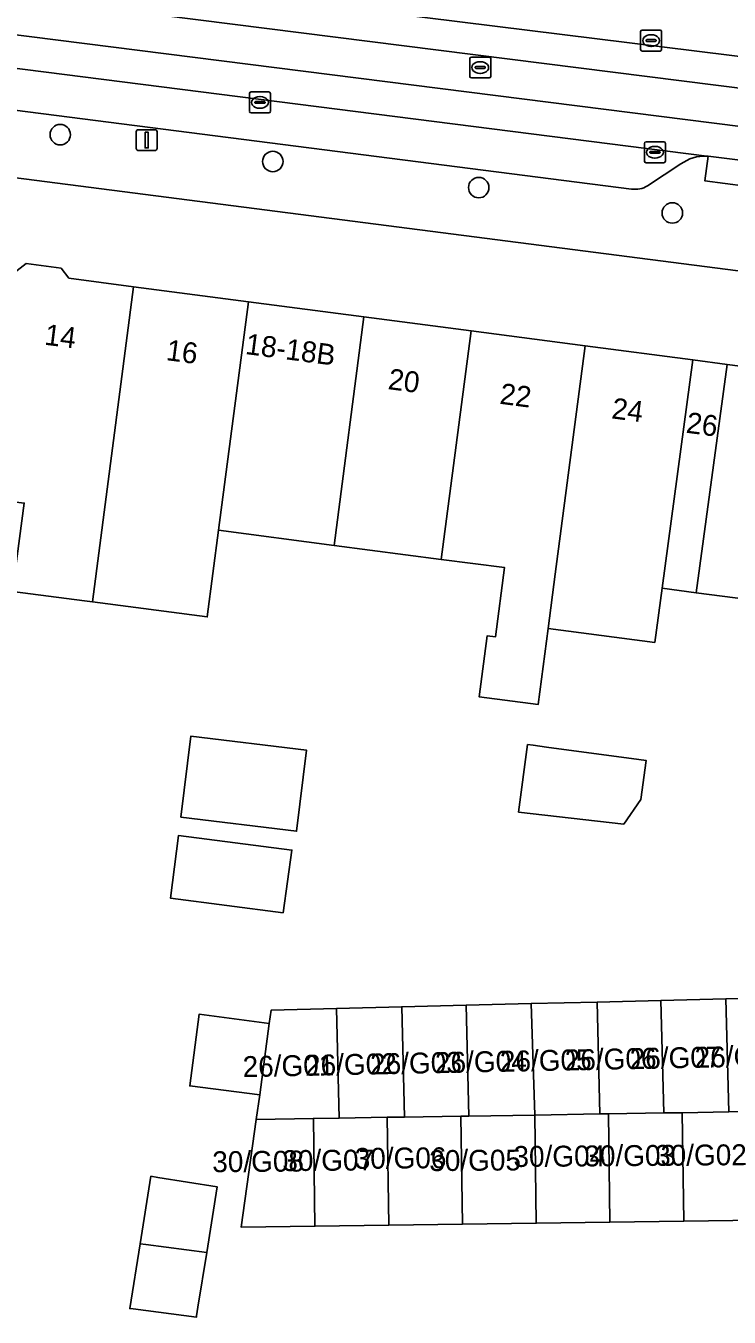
# Model space of a CAD drawing. Extents: x 161692 to 162379, y 380760 to 381678.
# Drawn here: x 161884.6 to 161918.3, y 381254.9 to 381316.7 of the extents above; entities that cross this region are included whole.
import ezdxf

# ---------------------------------------------------------------- set-up
doc = ezdxf.new("R2010")
doc.units = 0
for name, color, linetype in [('IMGEO_Boom', 7, 'Continuous'), ('IMGEO_Erf', 7, 'Continuous'), ('IMGEO_Kolk', 7, 'Continuous'), ('IMGEO_Lichtmast', 7, 'Continuous'), ('IMGEO_Pand', 7, 'Continuous'), ('IMGEO_Pand_nummerreeks', 7, 'Continuous'), ('IMGEO_Pand_overbouw', 7, 'Continuous'), ('IMGEO_Parkeervlak_open', 7, 'Continuous'), ('IMGEO_Rijbaan_lokaal_gesloten', 7, 'Continuous'), ('IMGEO_Rijbaan_lokaal_open', 7, 'Continuous'), ('IMGEO_Rioolput', 7, 'Continuous'), ('IMGEO_Voetpad_open', 7, 'Continuous')]:
    doc.layers.add(name, color=color, linetype=linetype)

msp = doc.modelspace()

# ---------------------------------------------------------------- linework, layer by layer
at = {"layer": 'IMGEO_Boom'}
for centre in [(161886.284, 381311.532), (161896.449, 381310.247), (161906.299, 381308.999), (161915.557, 381307.784)]:
    msp.add_circle(centre, 0.489, dxfattribs=at)
at = {"layer": 'IMGEO_Erf'}
for points in [[(161918.702, 381305.015), (161871.402, 381311.107)], [(161884.088, 381304.927), (161884.656, 381305.363), (161886.327, 381305.144), (161886.702, 381304.657), (161889.792, 381304.253), (161895.282, 381303.534), (161900.807, 381302.811), (161905.937, 381302.14), (161911.382, 381301.428), (161916.54, 381300.753), (161918.176, 381300.539), (161916.7, 381289.61), (161915.064, 381289.824), (161914.713, 381287.229), (161909.614, 381287.896), (161909.138, 381284.258), (161906.325, 381284.626), (161906.707, 381287.552), (161907.104, 381287.5), (161907.536, 381290.809), (161904.508, 381291.205), (161899.378, 381291.877), (161893.853, 381292.6), (161893.311, 381288.452), (161887.821, 381289.171), (161887.445, 381289.22), (161884.008, 381289.67)], [(161919.626, 381259.58), (161916.1, 381259.532), (161912.573, 381259.483), (161909.046, 381259.434), (161905.519, 381259.385), (161901.993, 381259.336), (161898.466, 381259.287), (161894.939, 381259.238), (161895.654, 381264.402), (161895.825, 381265.572), (161892.48, 381266.007), (161892.926, 381269.434), (161896.27, 381268.999), (161896.379, 381269.636), (161899.496, 381269.713), (161902.613, 381269.79), (161905.697, 381269.866), (161908.803, 381269.942), (161911.964, 381270.02), (161915.015, 381270.095), (161918.121, 381270.172), (161921.315, 381270.25)]]:
    msp.add_lwpolyline(points, dxfattribs=at)
for points in [[(161892.059, 381278.868), (161892.534, 381282.746), (161898.065, 381282.069), (161897.59, 381278.191)], [(161908.196, 381279.114), (161908.633, 381282.342), (161908.896, 381282.306), (161909.541, 381282.219), (161913.954, 381281.624), (161914.306, 381281.576), (161914.053, 381279.71), (161913.235, 381278.524)], [(161896.94, 381274.291), (161891.555, 381274.991), (161891.945, 381277.996), (161897.36, 381277.293)], [(161892.869, 381255.412), (161892.804, 381255.006), (161892.793, 381254.936), (161889.764, 381255.33), (161889.609, 381255.35), (161890.105, 381258.444), (161890.623, 381261.679), (161890.949, 381261.627), (161893.793, 381261.171), (161893.289, 381258.03)]]:
    msp.add_lwpolyline(points, close=True, dxfattribs=at)
at = {"layer": 'IMGEO_Kolk'}
for p, q in [((161914.042, 381315.61), (161914.042, 381316.462)), ((161914.117, 381316.536), (161914.969, 381316.536)), ((161915.043, 381316.462), (161915.043, 381315.61)), ((161914.301, 381316.03), (161914.301, 381316.042)), ((161914.739, 381315.993), (161914.341, 381315.993)), ((161914.344, 381316.079), (161914.742, 381316.079)), ((161914.553, 381315.756), (161914.528, 381315.756)), ((161914.53, 381316.316), (161914.555, 381316.316)), ((161914.785, 381316.042), (161914.785, 381316.03)), ((161914.969, 381315.536), (161914.117, 381315.536)), ((161895.335, 381312.649), (161895.335, 381313.501)), ((161895.41, 381313.575), (161896.262, 381313.575)), ((161895.823, 381313.355), (161895.848, 381313.355)), ((161896.336, 381313.501), (161896.336, 381312.649)), ((161895.594, 381313.069), (161895.594, 381313.081)), ((161896.032, 381313.032), (161895.634, 381313.032)), ((161895.637, 381313.118), (161896.035, 381313.118)), ((161895.846, 381312.795), (161895.821, 381312.795)), ((161896.078, 381313.081), (161896.078, 381313.069)), ((161896.262, 381312.575), (161895.41, 381312.575)), ((161914.226, 381310.265), (161914.226, 381311.117)), ((161914.301, 381311.191), (161915.153, 381311.191)), ((161914.714, 381310.971), (161914.739, 381310.971)), ((161915.227, 381311.117), (161915.227, 381310.265)), ((161915.153, 381310.191), (161914.301, 381310.191)), ((161914.485, 381310.685), (161914.485, 381310.697)), ((161914.923, 381310.648), (161914.525, 381310.648)), ((161914.528, 381310.734), (161914.926, 381310.734)), ((161914.737, 381310.411), (161914.712, 381310.411)), ((161914.969, 381310.697), (161914.969, 381310.685))]:
    msp.add_line(p, q, dxfattribs=at)
for points in [[(161914.042, 381315.61), (161914.042, 381316.462)], [(161914.117, 381316.536), (161914.969, 381316.536)], [(161915.043, 381316.462), (161915.043, 381315.61)], [(161914.969, 381315.536), (161914.117, 381315.536)], [(161895.335, 381312.649), (161895.335, 381313.501)], [(161895.41, 381313.575), (161896.262, 381313.575)], [(161896.336, 381313.501), (161896.336, 381312.649)], [(161896.262, 381312.575), (161895.41, 381312.575)], [(161914.226, 381310.265), (161914.226, 381311.117)], [(161914.301, 381311.191), (161915.153, 381311.191)], [(161915.227, 381311.117), (161915.227, 381310.265)], [(161915.153, 381310.191), (161914.301, 381310.191)]]:
    msp.add_lwpolyline(points, dxfattribs=at)
for centre, radius, start, end in [((161914.119, 381316.46), 0.0765, 91.55205, 178.44795), ((161914.119, 381316.46), 0.0765, 91.55205, 178.44795), ((161914.967, 381316.46), 0.0765, 1.55205, 88.44795), ((161914.967, 381316.46), 0.0765, 1.55205, 88.44795), ((161914.341, 381316.039), 0.0403, 85.87752, 175.75265), ((161914.338, 381316.029), 0.0366, 178.93798, 274.71019), ((161914.742, 381316.036), 0.043, 264.86636, 352.45326), ((161914.746, 381316.041), 0.0386, 1.73085, 96.63898), ((161914.119, 381315.612), 0.0765, 181.55205, 268.44795), ((161914.119, 381315.612), 0.0765, 181.55205, 268.44795), ((161914.967, 381315.612), 0.0765, 271.55205, 358.44795), ((161914.967, 381315.612), 0.0765, 271.55205, 358.44795), ((161895.412, 381313.499), 0.0765, 91.55205, 178.44795), ((161895.412, 381313.499), 0.0765, 91.55205, 178.44795), ((161896.26, 381313.499), 0.0765, 1.55205, 88.44795), ((161896.26, 381313.499), 0.0765, 1.55205, 88.44795), ((161895.634, 381313.078), 0.0403, 85.87752, 175.75265), ((161895.631, 381313.068), 0.0366, 178.93798, 274.71019), ((161896.035, 381313.075), 0.043, 264.86636, 352.45326), ((161896.039, 381313.08), 0.0386, 1.73085, 96.63898), ((161895.412, 381312.651), 0.0765, 181.55205, 268.44795), ((161895.412, 381312.651), 0.0765, 181.55205, 268.44795), ((161896.26, 381312.651), 0.0765, 271.55205, 358.44795), ((161896.26, 381312.651), 0.0765, 271.55205, 358.44795), ((161914.303, 381311.115), 0.0765, 91.55205, 178.44795), ((161914.303, 381311.115), 0.0765, 91.55205, 178.44795), ((161915.151, 381311.115), 0.0765, 1.55205, 88.44795), ((161915.151, 381311.115), 0.0765, 1.55205, 88.44795), ((161914.303, 381310.267), 0.0765, 181.55205, 268.44795), ((161914.303, 381310.267), 0.0765, 181.55205, 268.44795), ((161914.525, 381310.694), 0.0403, 85.87752, 175.75265), ((161914.522, 381310.684), 0.0366, 178.93798, 274.71019), ((161914.926, 381310.691), 0.043, 264.86636, 352.45326), ((161914.93, 381310.696), 0.0386, 1.73085, 96.63898), ((161915.151, 381310.267), 0.0765, 271.55205, 358.44795), ((161915.151, 381310.267), 0.0765, 271.55205, 358.44795)]:
    msp.add_arc(centre, radius, start, end, dxfattribs=at)
for centre, major_axis, ratio, start_param, end_param in [((161914.529, 381316.036), (-0.387, 0.002), 0.722429, 4.712389, 7.853982), ((161914.554, 381316.036), (-0.39, 0.002), 0.717154, 1.570796, 4.712389), ((161895.822, 381313.075), (-0.387, 0.002), 0.722429, 4.712389, 7.853982), ((161895.847, 381313.075), (-0.39, 0.002), 0.717154, 1.570796, 4.712389), ((161914.713, 381310.691), (-0.387, 0.002), 0.722429, 4.712389, 7.853982), ((161914.738, 381310.691), (-0.39, 0.002), 0.717154, 1.570796, 4.712389)]:
    msp.add_ellipse(centre, major_axis=major_axis, ratio=ratio, start_param=start_param, end_param=end_param, dxfattribs=at)
at = {"layer": 'IMGEO_Lichtmast'}
for p, q in [((161889.922, 381310.87), (161889.922, 381311.67)), ((161889.922, 381311.67), (161889.922, 381310.87)), ((161890.022, 381311.77), (161890.812, 381311.77)), ((161890.812, 381311.77), (161890.022, 381311.77)), ((161890.912, 381311.67), (161890.912, 381310.87)), ((161890.912, 381310.87), (161890.912, 381311.67)), ((161890.812, 381310.77), (161890.022, 381310.77)), ((161890.022, 381310.77), (161890.812, 381310.77))]:
    msp.add_line(p, q, dxfattribs=at)
msp.add_lwpolyline([(161890.342, 381311.645), (161890.492, 381311.645), (161890.492, 381310.895), (161890.342, 381310.895), (161890.342, 381311.645)], dxfattribs=at)
for centre, start, end in [((161890.022, 381311.67), 90, 180), ((161890.022, 381311.67), 90, 180), ((161890.812, 381311.67), 0, 90), ((161890.812, 381311.67), 360, 90), ((161890.022, 381310.87), 180, 270), ((161890.022, 381310.87), 180, 270), ((161890.812, 381310.87), 270, 0), ((161890.812, 381310.87), 270, 0)]:
    msp.add_arc(centre, 0.1, start, end, dxfattribs=at)
at = {"layer": 'IMGEO_Pand'}
for points in [[(161889.792, 381304.253), (161886.702, 381304.657), (161886.327, 381305.144), (161884.656, 381305.363), (161884.088, 381304.927), (161883.395, 381305.018), (161881.985, 381294.233), (161882.676, 381294.142), (161884.561, 381293.896), (161884.008, 381289.67), (161887.445, 381289.22), (161887.821, 381289.171)], [(161887.821, 381289.171), (161893.311, 381288.452), (161893.853, 381292.6), (161895.282, 381303.534), (161889.792, 381304.253)], [(161900.807, 381302.811), (161895.282, 381303.534), (161893.853, 381292.6), (161899.378, 381291.877)], [(161900.807, 381302.811), (161899.378, 381291.877), (161904.508, 381291.205), (161905.937, 381302.14)], [(161911.382, 381301.428), (161905.937, 381302.14), (161904.508, 381291.205), (161907.536, 381290.809), (161907.104, 381287.5), (161906.707, 381287.552), (161906.325, 381284.626), (161909.138, 381284.258), (161909.614, 381287.896), (161909.953, 381290.493)], [(161916.54, 381300.753), (161911.382, 381301.428), (161909.953, 381290.493), (161909.614, 381287.896), (161914.713, 381287.229), (161915.064, 381289.824)], [(161916.54, 381300.753), (161915.064, 381289.824), (161916.7, 381289.61), (161918.176, 381300.539)], [(161892.059, 381278.868), (161897.59, 381278.191), (161898.065, 381282.069), (161892.534, 381282.746)], [(161908.196, 381279.114), (161913.235, 381278.524), (161914.053, 381279.71), (161914.306, 381281.576), (161913.954, 381281.624), (161909.541, 381282.219), (161908.896, 381282.306), (161908.633, 381282.342)], [(161897.36, 381277.293), (161891.945, 381277.996), (161891.555, 381274.991), (161896.94, 381274.291)], [(161911.964, 381270.02), (161908.803, 381269.942), (161908.974, 381264.612), (161912.096, 381264.661)], [(161911.964, 381270.02), (161912.096, 381264.661), (161912.501, 381264.668), (161915.148, 381264.709), (161915.015, 381270.095)], [(161918.121, 381270.172), (161915.015, 381270.095), (161915.148, 381264.709), (161916.028, 381264.723), (161918.254, 381264.758)], [(161918.121, 381270.172), (161918.254, 381264.758), (161919.554, 381264.779), (161921.449, 381264.809), (161921.315, 381270.25)], [(161895.825, 381265.572), (161896.27, 381268.999), (161892.926, 381269.434), (161892.48, 381266.007)], [(161895.825, 381265.572), (161895.654, 381264.402), (161898.394, 381264.445), (161899.625, 381264.465), (161899.496, 381269.713), (161896.379, 381269.636), (161896.27, 381268.999)], [(161902.743, 381264.514), (161902.613, 381269.79), (161899.496, 381269.713), (161899.625, 381264.465), (161901.921, 381264.501)], [(161902.743, 381264.514), (161905.448, 381264.557), (161905.828, 381264.563), (161905.697, 381269.866), (161902.613, 381269.79)], [(161905.697, 381269.866), (161905.828, 381264.563), (161908.974, 381264.612), (161908.803, 381269.942)], [(161898.394, 381264.445), (161895.654, 381264.402), (161894.939, 381259.238), (161898.466, 381259.287)], [(161901.921, 381264.501), (161899.625, 381264.465), (161898.394, 381264.445), (161898.466, 381259.287), (161901.993, 381259.336)], [(161902.743, 381264.514), (161901.921, 381264.501), (161901.993, 381259.336), (161905.519, 381259.385), (161905.448, 381264.557)], [(161905.519, 381259.385), (161909.046, 381259.434), (161908.974, 381264.612), (161905.828, 381264.563), (161905.448, 381264.557)], [(161912.573, 381259.483), (161912.501, 381264.668), (161912.096, 381264.661), (161908.974, 381264.612), (161909.046, 381259.434)], [(161916.1, 381259.532), (161916.028, 381264.723), (161915.148, 381264.709), (161912.501, 381264.668), (161912.573, 381259.483)], [(161916.1, 381259.532), (161919.626, 381259.58), (161919.554, 381264.779), (161918.254, 381264.758), (161916.028, 381264.723)], [(161890.105, 381258.444), (161890.384, 381258.408), (161893.289, 381258.03), (161893.793, 381261.171), (161890.949, 381261.627), (161890.623, 381261.679)], [(161893.289, 381258.03), (161890.384, 381258.408), (161890.105, 381258.444), (161889.609, 381255.35), (161889.764, 381255.33), (161892.793, 381254.936), (161892.804, 381255.006), (161892.869, 381255.412)]]:
    msp.add_lwpolyline(points, close=True, dxfattribs=at)
at = {"layer": 'IMGEO_Pand_overbouw'}
msp.add_lwpolyline([(161921.775, 381300.067), (161918.176, 381300.539), (161916.7, 381289.61), (161920.299, 381289.139)], close=True, dxfattribs=at)
at = {"layer": 'IMGEO_Parkeervlak_open'}
for points in [[(161917.21, 381310.5), (161876.187, 381315.72)], [(161878.988, 381313.353), (161913.61, 381308.931)], [(161914.367, 381309.076), (161915.966, 381310.129)]]:
    msp.add_lwpolyline(points, dxfattribs=at)
for centre, radius, start, end in [((161917.099, 381308.601), 1.902, 86.65333, 126.55915), ((161913.782, 381310.08), 1.162, 261.47206, 300.21476)]:
    msp.add_arc(centre, radius, start, end, dxfattribs=at)
at = {"layer": 'IMGEO_Rijbaan_lokaal_gesloten'}
msp.add_lwpolyline([(161938.099, 381314.908), (161875.004, 381322.955), (161874.726, 381320.753), (161937.716, 381312.93), (161976.665, 381307.938), (162014.292, 381303.079), (162014.626, 381303.036)], dxfattribs=at)
for points in [[(161937.716, 381312.93), (161874.726, 381320.753), (161874.551, 381319.364), (161924.33, 381313.049), (161976.129, 381306.423), (162014.081, 381301.54), (162014.292, 381303.079), (161976.665, 381307.938)], [(161924.113, 381311.254), (161874.322, 381317.556), (161874.117, 381315.93), (161876.187, 381315.72), (161917.21, 381310.5), (161917.275, 381310.497), (161923.115, 381309.763), (161949.317, 381306.399), (161975.89, 381302.987), (162013.612, 381298.115), (162013.834, 381299.74), (161976.139, 381304.58)]]:
    msp.add_lwpolyline(points, close=True, dxfattribs=at)
at = {"layer": 'IMGEO_Rijbaan_lokaal_open'}
msp.add_lwpolyline([(161874.551, 381319.364), (161874.322, 381317.556), (161924.113, 381311.254), (161976.139, 381304.58), (162013.834, 381299.74), (162014.081, 381301.54), (161976.129, 381306.423), (161924.33, 381313.049)], close=True, dxfattribs=at)
at = {"layer": 'IMGEO_Rioolput'}
for p, q in [((161905.87, 381314.32), (161905.87, 381315.172)), ((161905.945, 381315.246), (161906.797, 381315.246)), ((161906.871, 381315.172), (161906.871, 381314.32)), ((161906.129, 381314.74), (161906.129, 381314.752)), ((161906.567, 381314.703), (161906.169, 381314.703)), ((161906.172, 381314.789), (161906.57, 381314.789)), ((161906.358, 381315.026), (161906.383, 381315.026)), ((161906.613, 381314.752), (161906.613, 381314.74)), ((161906.797, 381314.246), (161905.945, 381314.246)), ((161906.381, 381314.466), (161906.356, 381314.466))]:
    msp.add_line(p, q, dxfattribs=at)
for points in [[(161905.87, 381314.32), (161905.87, 381315.172)], [(161905.945, 381315.246), (161906.797, 381315.246)], [(161906.871, 381315.172), (161906.871, 381314.32)], [(161906.797, 381314.246), (161905.945, 381314.246)]]:
    msp.add_lwpolyline(points, dxfattribs=at)
for centre, radius, start, end in [((161905.947, 381315.17), 0.0765, 91.55205, 178.44795), ((161905.947, 381315.17), 0.0765, 91.55205, 178.44795), ((161906.795, 381315.17), 0.0765, 1.55205, 88.44795), ((161906.795, 381315.17), 0.0765, 1.55205, 88.44795), ((161906.169, 381314.749), 0.0403, 85.87752, 175.75265), ((161906.166, 381314.739), 0.0366, 178.93798, 274.71019), ((161906.57, 381314.746), 0.043, 264.86636, 352.45326), ((161906.574, 381314.751), 0.0386, 1.73085, 96.63898), ((161905.947, 381314.322), 0.0765, 181.55205, 268.44795), ((161905.947, 381314.322), 0.0765, 181.55205, 268.44795), ((161906.795, 381314.322), 0.0765, 271.55205, 358.44795), ((161906.795, 381314.322), 0.0765, 271.55205, 358.44795)]:
    msp.add_arc(centre, radius, start, end, dxfattribs=at)
for centre, major_axis, ratio, start_param, end_param in [((161906.357, 381314.746), (-0.387, 0.002), 0.722429, 4.712389, 7.853982), ((161906.382, 381314.746), (-0.39, 0.002), 0.717154, 1.570796, 4.712389)]:
    msp.add_ellipse(centre, major_axis=major_axis, ratio=ratio, start_param=start_param, end_param=end_param, dxfattribs=at)
at = {"layer": 'IMGEO_Voetpad_open'}
for points in [[(161913.61, 381308.931), (161878.988, 381313.353)], [(161867.278, 381309.693), (161868.344, 381309.528), (161871.402, 381311.107), (161918.702, 381305.015), (161921.176, 381304.696), (162000, 381294.145), (162015.076, 381292.22), (162011.546, 381263.36), (162011.205, 381260.006), (162013.191, 381260.844), (162013.658, 381259.636)], [(161923.115, 381309.763), (161922.944, 381308.561), (161917.119, 381309.318), (161917.275, 381310.497), (161917.21, 381310.5)], [(161915.966, 381310.129), (161914.367, 381309.076)]]:
    msp.add_lwpolyline(points, dxfattribs=at)
msp.add_lwpolyline([(161923.115, 381309.763), (161917.275, 381310.497), (161917.119, 381309.318), (161922.944, 381308.561)], close=True, dxfattribs=at)
for centre, radius, start, end in [((161917.099, 381308.601), 1.902, 86.65333, 126.55915), ((161913.782, 381310.08), 1.162, 261.47206, 300.21476)]:
    msp.add_arc(centre, radius, start, end, dxfattribs=at)

# ---------------------------------------------------------------- texts
at = {"layer": 'IMGEO_Pand_nummerreeks'}
for s, rotation, p in [('14', 352.87241, (161885.497, 381301.483)), ('16', 352.54577, (161891.313, 381300.745)), ('18-18B', 352.54582, (161895.1, 381301.037)), ('20', 352.54577, (161901.924, 381299.357)), ('22', 352.54582, (161907.267, 381298.657)), ('24', 352.54582, (161912.62, 381297.957)), ('26', 352.54582, (161916.18, 381297.27)), ('26/G02', 1.17916, (161898.003, 381266.485)), ('26/G03', 1.17916, (161901.113, 381266.549)), ('26/G04', 1.17916, (161904.217, 381266.613)), ('26/G05', 1.17916, (161907.321, 381266.677)), ('26/G06', 1.17916, (161910.424, 381266.741)), ('26/G07', 1.17916, (161913.528, 381266.805)), ('26/G08', 1.17916, (161916.635, 381266.868)), ('26/G01', 1.17916, (161895.016, 381266.423)), ('30/G03', 0.44972, (161911.353, 381262.151)), ('30/G02', 0.44972, (161914.738, 381262.178)), ('30/G08', 0.44972, (161893.558, 381261.873)), ('30/G07', 0.44972, (161896.909, 381261.926)), ('30/G06', 0.44972, (161900.37, 381262.033)), ('30/G05', 0.44972, (161903.936, 381261.926)), ('30/G04', 0.44972, (161907.962, 381262.124))]:
    msp.add_text(s, height=1, rotation=rotation, dxfattribs=at).set_placement(p)

doc.saveas('drawing.dxf')
